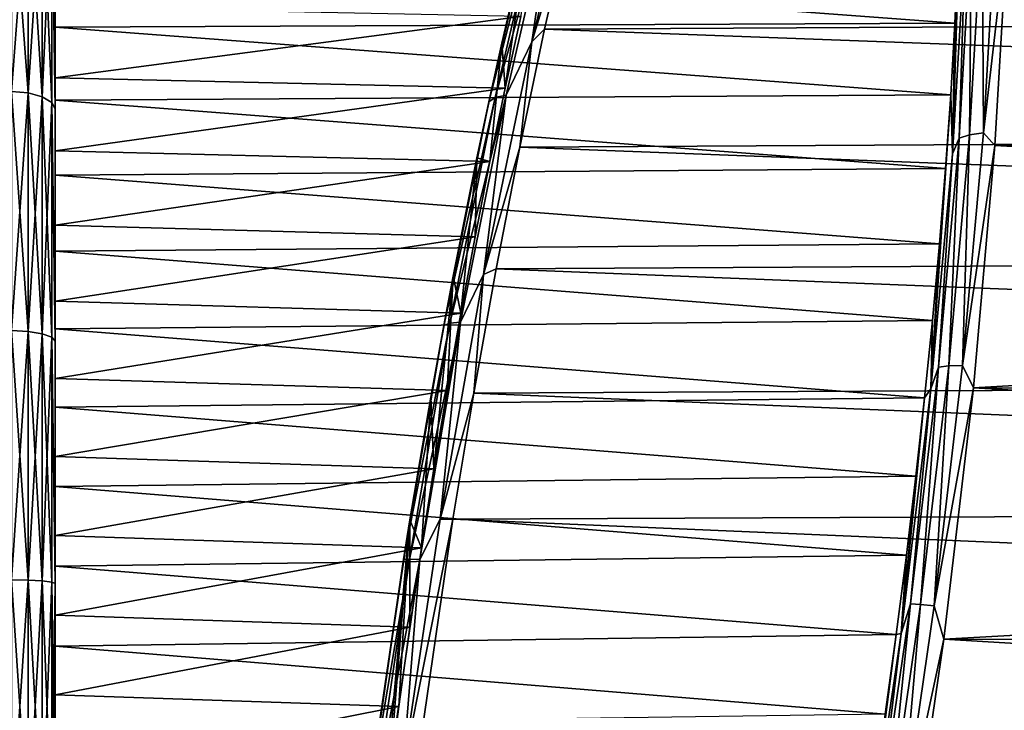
# Model space of a CAD drawing. Header units: metres. Extents: x -40 to 117, y -433 to 89.
# Tile 653 of 656: x 55 to 73, y 0 to 13. Entities that reach past the tile are written whole.
import ezdxf

# ---------------------------------------------------------------- set-up
doc = ezdxf.new("R2010")
doc.units = ezdxf.units.M
doc.layers.add('solid_506114_24501146_01', color=7, linetype='CONTINUOUS')

msp = doc.modelspace()

# ---------------------------------------------------------------- linework, layer by layer
at = {"layer": 'solid_506114_24501146_01'}
for points in [[(64.220222, 12.159219, 77.478294), (64.926399, 14.463408, 76.268562), (65.166374, 16.088367, 75.204018)], [(64.648247, 15.057746, 75.75779), (64.220222, 12.159219, 77.478294), (65.166374, 16.088367, 75.204018)], [(55.005566, 15.281373, 75.389885), (54.700001, 15.314549, 75.440659), (54.700001, 11.247473, 77.641655)], [(55.005566, 11.223106, 26.413895), (54.700001, 11.247473, 26.358347), (54.700001, 15.314549, 28.55934)], [(55.005566, 11.223106, 26.413895), (54.700001, 15.314549, 28.55934), (55.005566, 15.281373, 28.610117)], [(55.005566, 15.281373, 75.389885), (54.700001, 11.247473, 77.641655), (55.005566, 11.223106, 77.586105)], [(55.005566, 15.281373, 28.610117), (55.265465, 15.186512, 28.755314), (55.265465, 11.153438, 26.572723)], [(55.005566, 11.223106, 26.413895), (55.005566, 15.281373, 28.610117), (55.265465, 11.153438, 26.572723)], [(55.005566, 15.281373, 75.389885), (55.005566, 11.223106, 77.586105), (55.265465, 15.186512, 75.24469)], [(55.005566, 11.223106, 77.586105), (55.265465, 11.153438, 77.427277), (55.265465, 15.186512, 75.24469)], [(55.265465, 15.186512, 28.755314), (55.439102, 15.044436, 28.972776), (55.439102, 11.049093, 26.810604)], [(55.265465, 11.153438, 26.572723), (55.265465, 15.186512, 28.755314), (55.439102, 11.049093, 26.810604)], [(55.265465, 15.186512, 75.24469), (55.265465, 11.153438, 77.427277), (55.439102, 15.044436, 75.027222)], [(55.265465, 11.153438, 77.427277), (55.439102, 11.049093, 77.189392), (55.439102, 15.044436, 75.027222)], [(55.439102, 15.044436, 28.972776), (55.5, 14.884315, 29.23387), (55.5, 10.93189, 27.093502)], [(55.439102, 11.049093, 26.810604), (55.439102, 15.044436, 28.972776), (55.5, 10.93189, 27.093502)], [(55.439102, 15.044436, 75.027222), (55.5, 10.931952, 76.906471), (55.5, 14.884372, 74.76609)], [(55.439102, 15.044436, 75.027222), (55.439102, 11.049093, 77.189392), (55.5, 10.931952, 76.906471)], [(63.431744, 11.060767, 77.34964), (63.550388, 11.141137, 77.595985), (64.442909, 14.991689, 75.571533)], [(64.316734, 14.878813, 75.342278), (63.431744, 11.060767, 77.34964), (64.442909, 14.991689, 75.571533)], [(63.550388, 11.141137, 77.595985), (63.75024, 11.183517, 77.794685), (64.648247, 15.057746, 75.75779)], [(64.442909, 14.991689, 75.571533), (63.550388, 11.141137, 77.595985), (64.648247, 15.057746, 75.75779)], [(64.648247, 15.057746, 75.75779), (63.75024, 11.183517, 77.794685), (64.220222, 12.159219, 77.478294)], [(72.064011, 15.021227, 29.539646), (72.152168, 14.129513, 28.272293), (71.912819, 10.108333, 26.307512)], [(72.020393, 13.781557, 28.75625), (72.064011, 15.021227, 29.539646), (71.912819, 10.108333, 26.307512)], [(55.5, 12.793455, 74.816574), (55.5, 14.884372, 74.76609), (55.5, 10.931952, 76.906471)], [(55.5, 12.425724, 28.001207), (55.5, 10.93189, 27.093502), (55.5, 14.884315, 29.23387)], [(55.5, 13.726143, 28.723381), (55.5, 12.425724, 28.001207), (55.5, 14.884315, 29.23387)], [(64.316734, 14.878813, 75.342278), (63.66922, 12.132848, 76.54715), (63.431744, 11.060767, 77.34964)], [(64.316734, 14.878813, 75.342278), (64.142319, 14.152591, 75.456169), (63.66922, 12.132848, 76.54715)], [(64.220222, 12.159219, 77.478294), (64.453888, 12.388574, 77.390907), (64.926399, 14.463408, 76.268562)], [(115.124313, 12.656875, 77.258179), (64.926399, 14.463408, 76.268562), (64.453888, 12.388574, 77.390907)], [(72.226166, 10.458135, 25.937183), (72.458389, 14.434725, 27.906527), (72.479683, 10.489742, 25.810881)], [(72.264008, 14.333627, 28.088774), (72.458389, 14.434725, 27.906527), (72.226166, 10.458135, 25.937183)], [(72.458389, 14.434725, 27.906527), (72.713417, 14.492203, 27.793037), (72.479683, 10.489742, 25.810881)], [(72.479683, 10.489742, 25.810881), (72.713417, 14.492203, 27.793037), (72.932175, 14.401426, 27.702084)], [(72.033859, 10.392551, 26.137022), (72.152168, 14.129513, 28.272293), (72.264008, 14.333627, 28.088774)], [(72.033859, 10.392551, 26.137022), (72.264008, 14.333627, 28.088774), (72.226166, 10.458135, 25.937183)], [(72.479683, 10.489742, 25.810881), (72.932175, 14.401426, 27.702084), (72.69165, 10.258801, 25.683508)], [(72.69165, 10.258801, 25.683508), (72.932175, 14.401426, 27.702084), (111.638756, 10.301098, 25.700039)], [(63.731735, 11.311012, 75.489433), (63.66922, 12.132848, 76.54715), (64.142319, 14.152591, 75.456169)], [(64.018936, 12.623435, 74.899544), (63.731735, 11.311012, 75.489433), (64.142319, 14.152591, 75.456169)], [(72.033859, 10.392551, 26.137022), (71.912819, 10.108333, 26.307512), (72.152168, 14.129513, 28.272293)], [(71.959488, 12.50141, 28.040724), (55.5, 13.726143, 28.723381), (72.020393, 13.781557, 28.75625)], [(71.959488, 12.50141, 28.040724), (55.5, 12.425724, 28.001207), (55.5, 13.726143, 28.723381)], [(71.959488, 12.50141, 28.040724), (72.020393, 13.781557, 28.75625), (71.912819, 10.108333, 26.307512)], [(55.5, 11.496447, 75.411407), (55.5, 12.793455, 74.816574), (55.5, 10.931952, 76.906471)], [(64.018936, 12.623435, 74.899544), (55.5, 12.793455, 74.816574), (55.5, 11.496447, 75.411407)], [(64.018936, 12.623435, 74.899544), (55.5, 11.496447, 75.411407), (63.731735, 11.311012, 75.489433)], [(114.824974, 10.517799, 78.221535), (115.124313, 12.656875, 77.258179), (64.453888, 12.388574, 77.390907)], [(71.881485, 11.185081, 27.395491), (55.5, 12.425724, 28.001207), (71.959488, 12.50141, 28.040724)], [(71.881485, 11.185081, 27.395491), (71.959488, 12.50141, 28.040724), (71.912819, 10.108333, 26.307512)], [(55.5, 12.425724, 28.001207), (55.5, 11.088601, 27.351625), (55.5, 10.93189, 27.093502)], [(71.881485, 11.185081, 27.395491), (55.5, 11.088601, 27.351625), (55.5, 12.425724, 28.001207)], [(114.824974, 10.517799, 78.221535), (64.453888, 12.388574, 77.390907), (63.999371, 10.231087, 78.334778)], [(64.220222, 12.159219, 77.478294), (63.999371, 10.231087, 78.334778), (64.453888, 12.388574, 77.390907)], [(63.452366, 9.965908, 76.00576), (63.214321, 10.033262, 77.463966), (63.66922, 12.132848, 76.54715)], [(63.431744, 11.060767, 77.34964), (63.66922, 12.132848, 76.54715), (63.214321, 10.033262, 77.463966)], [(63.338814, 7.902886, 79.096817), (63.999371, 10.231087, 78.334778), (64.220222, 12.159219, 77.478294)], [(63.75024, 11.183517, 77.794685), (63.338814, 7.902886, 79.096817), (64.220222, 12.159219, 77.478294)], [(63.731735, 11.311012, 75.489433), (63.452366, 9.965908, 76.00576), (63.66922, 12.132848, 76.54715)], [(55.5, 10.163714, 75.935188), (55.5, 11.496447, 75.411407), (55.5, 10.931952, 76.906471)], [(63.731735, 11.311012, 75.489433), (55.5, 11.496447, 75.411407), (55.5, 10.163714, 75.935188)], [(55.005566, 11.223106, 77.586105), (54.700001, 11.247473, 77.641655), (54.700001, 6.873593, 79.143211)], [(55.005566, 6.858704, 24.915592), (54.700001, 6.873593, 24.856792), (54.700001, 11.247473, 26.358347)], [(55.005566, 6.858704, 24.915592), (54.700001, 11.247473, 26.358347), (55.005566, 11.223106, 26.413895)], [(55.005566, 11.223106, 77.586105), (54.700001, 6.873593, 79.143211), (55.005566, 6.858704, 79.084404)], [(55.005566, 11.223106, 26.413895), (55.265465, 11.153438, 26.572723), (55.265465, 6.816127, 25.083721)], [(55.005566, 6.858704, 24.915592), (55.005566, 11.223106, 26.413895), (55.265465, 6.816127, 25.083721)], [(55.005566, 11.223106, 77.586105), (55.005566, 6.858704, 79.084404), (55.265465, 11.153438, 77.427277)], [(63.731735, 11.311012, 75.489433), (55.5, 10.163714, 75.935188), (63.452366, 9.965908, 76.00576)], [(71.786682, 9.837388, 26.822882), (55.5, 11.088601, 27.351625), (71.881485, 11.185081, 27.395491)], [(62.722969, 7.010247, 79.001869), (62.917686, 7.027004, 79.20929), (63.75024, 11.183517, 77.794685)], [(63.550388, 11.141137, 77.595985), (62.722969, 7.010247, 79.001869), (63.75024, 11.183517, 77.794685)], [(63.75024, 11.183517, 77.794685), (62.917686, 7.027004, 79.20929), (63.338814, 7.902886, 79.096817)], [(71.881485, 11.185081, 27.395491), (71.912819, 10.108333, 26.307512), (71.518738, 5.80778, 25.019369)], [(71.786682, 9.837388, 26.822882), (71.881485, 11.185081, 27.395491), (71.518738, 5.80778, 25.019369)], [(55.005566, 6.858704, 79.084404), (55.265465, 6.816127, 78.916275), (55.265465, 11.153438, 77.427277)], [(55.265465, 11.153438, 26.572723), (55.439102, 11.049093, 26.810604), (55.439102, 6.75236, 25.335533)], [(55.265465, 6.816127, 25.083721), (55.265465, 11.153438, 26.572723), (55.439102, 6.75236, 25.335533)], [(55.265465, 11.153438, 77.427277), (55.265465, 6.816127, 78.916275), (55.439102, 11.049093, 77.189392)], [(55.265465, 6.816127, 78.916275), (55.439102, 6.75236, 78.664467), (55.439102, 11.049093, 77.189392)], [(55.439102, 11.049093, 26.810604), (55.5, 10.93189, 27.093502), (55.5, 6.680739, 25.633209)], [(55.439102, 6.75236, 25.335533), (55.439102, 11.049093, 26.810604), (55.5, 6.680739, 25.633209)], [(55.439102, 11.049093, 77.189392), (55.5, 6.680805, 78.366776), (55.5, 10.931952, 76.906471)], [(55.439102, 11.049093, 77.189392), (55.439102, 6.75236, 78.664467), (55.5, 6.680805, 78.366776)], [(55.5, 11.088601, 27.351625), (55.5, 9.720294, 26.777149), (55.5, 10.93189, 27.093502)], [(71.786682, 9.837388, 26.822882), (55.5, 9.720294, 26.777149), (55.5, 11.088601, 27.351625)], [(62.611366, 6.965051, 78.743561), (62.722969, 7.010247, 79.001869), (63.550388, 11.141137, 77.595985)], [(63.431744, 11.060767, 77.34964), (62.611366, 6.965051, 78.743561), (63.550388, 11.141137, 77.595985)], [(63.431744, 11.060767, 77.34964), (62.780674, 7.868758, 78.201195), (62.611366, 6.965051, 78.743561)], [(63.431744, 11.060767, 77.34964), (63.214321, 10.033262, 77.463966), (62.780674, 7.868758, 78.201195)], [(55.5, 5.999753, 77.058502), (55.5, 10.931952, 76.906471), (55.5, 6.680805, 78.366776)], [(55.5, 8.80011, 76.385544), (55.5, 10.163714, 75.935188), (55.5, 10.931952, 76.906471)], [(55.5, 7.411248, 76.760338), (55.5, 8.80011, 76.385544), (55.5, 10.931952, 76.906471)], [(55.5, 5.999753, 77.058502), (55.5, 7.411248, 76.760338), (55.5, 10.931952, 76.906471)], [(55.5, 8.325816, 26.279577), (55.5, 6.680739, 25.633209), (55.5, 10.93189, 27.093502)], [(55.5, 9.720294, 26.777149), (55.5, 8.325816, 26.279577), (55.5, 10.93189, 27.093502)], [(114.486732, 8.290922, 79.008766), (114.824974, 10.517799, 78.221535), (63.999371, 10.231087, 78.334778)], [(71.846809, 6.230404, 24.623486), (72.226166, 10.458135, 25.937183), (72.09787, 6.234692, 24.488689)], [(72.033859, 10.392551, 26.137022), (72.226166, 10.458135, 25.937183), (71.846809, 6.230404, 24.623486)], [(72.09787, 6.234692, 24.488689), (72.479683, 10.489742, 25.810881), (72.69165, 10.258801, 25.683508)], [(72.226166, 10.458135, 25.937183), (72.479683, 10.489742, 25.810881), (72.09787, 6.234692, 24.488689)], [(71.65786, 6.202327, 24.834982), (71.912819, 10.108333, 26.307512), (72.033859, 10.392551, 26.137022)], [(71.65786, 6.202327, 24.834982), (72.033859, 10.392551, 26.137022), (71.846809, 6.230404, 24.623486)], [(72.69165, 10.258801, 25.683508), (111.638756, 10.301098, 25.700039), (111.903519, 8.098397, 24.94035)], [(63.452366, 9.965908, 76.00576), (55.5, 10.163714, 75.935188), (55.5, 8.80011, 76.385544)], [(63.338814, 7.902886, 79.096817), (63.566074, 8.006879, 79.094376), (63.999371, 10.231087, 78.334778)], [(114.486732, 8.290922, 79.008766), (63.999371, 10.231087, 78.334778), (63.566074, 8.006879, 79.094376)], [(71.65786, 6.202327, 24.834982), (71.518738, 5.80778, 25.019369), (71.912819, 10.108333, 26.307512)], [(72.09787, 6.234692, 24.488689), (72.69165, 10.258801, 25.683508), (72.296364, 5.829613, 24.362448)], [(72.296364, 5.829613, 24.362448), (72.69165, 10.258801, 25.683508), (111.903519, 8.098397, 24.94035)], [(63.452366, 9.965908, 76.00576), (55.5, 8.80011, 76.385544), (63.181664, 8.592055, 76.446968)], [(62.920662, 7.194799, 76.811378), (62.780674, 7.868758, 78.201195), (63.214321, 10.033262, 77.463966)], [(63.181664, 8.592055, 76.446968), (62.920662, 7.194799, 76.811378), (63.214321, 10.033262, 77.463966)], [(63.452366, 9.965908, 76.00576), (63.181664, 8.592055, 76.446968), (63.214321, 10.033262, 77.463966)], [(71.675301, 8.461565, 26.324291), (55.5, 9.720294, 26.777149), (71.786682, 9.837388, 26.822882)], [(71.675301, 8.461565, 26.324291), (71.786682, 9.837388, 26.822882), (71.518738, 5.80778, 25.019369)], [(71.675301, 8.461565, 26.324291), (55.5, 8.325816, 26.279577), (55.5, 9.720294, 26.777149)], [(63.181664, 8.592055, 76.446968), (55.5, 8.80011, 76.385544), (55.5, 7.411248, 76.760338)], [(63.181664, 8.592055, 76.446968), (55.5, 7.411248, 76.760338), (62.920662, 7.194799, 76.811378)], [(71.547668, 7.061638, 25.90114), (55.5, 8.325816, 26.279577), (71.675301, 8.461565, 26.324291)], [(55.5, 8.325816, 26.279577), (55.5, 6.908031, 25.859743), (55.5, 6.680739, 25.633209)], [(71.547668, 7.061638, 25.90114), (55.5, 6.908031, 25.859743), (55.5, 8.325816, 26.279577)], [(114.118057, 5.992728, 79.610123), (114.486732, 8.290922, 79.008766), (63.566074, 8.006879, 79.094376)], [(71.547668, 7.061638, 25.90114), (71.675301, 8.461565, 26.324291), (71.518738, 5.80778, 25.019369)], [(114.118057, 5.992728, 79.610123), (63.566074, 8.006879, 79.094376), (63.156834, 5.732134, 79.665436)], [(63.338814, 7.902886, 79.096817), (63.156834, 5.732134, 79.665436), (63.566074, 8.006879, 79.094376)], [(72.296364, 5.829613, 24.362448), (111.903519, 8.098397, 24.94035), (112.214508, 5.822345, 24.360914)], [(62.430389, 4.344221, 77.30632), (62.371296, 5.655612, 78.754684), (62.780674, 7.868758, 78.201195)], [(62.611366, 6.965051, 78.743561), (62.780674, 7.868758, 78.201195), (62.371296, 5.655612, 78.754684)], [(62.670017, 5.7776, 77.098076), (62.430389, 4.344221, 77.30632), (62.780674, 7.868758, 78.201195)], [(62.545261, 3.424631, 80.01181), (63.156834, 5.732134, 79.665436), (63.338814, 7.902886, 79.096817)], [(62.917686, 7.027004, 79.20929), (62.545261, 3.424631, 80.01181), (63.338814, 7.902886, 79.096817)], [(62.920662, 7.194799, 76.811378), (62.670017, 5.7776, 77.098076), (62.780674, 7.868758, 78.201195)], [(62.920662, 7.194799, 76.811378), (55.5, 7.411248, 76.760338), (55.5, 5.999753, 77.058502)], [(62.920662, 7.194799, 76.811378), (55.5, 5.999753, 77.058502), (62.670017, 5.7776, 77.098076)], [(71.404282, 5.643072, 25.555134), (55.5, 6.908031, 25.859743), (71.547668, 7.061638, 25.90114)], [(61.981087, 2.6951, 79.749443), (62.171162, 2.684816, 79.961548), (62.917686, 7.027004, 79.20929)], [(62.722969, 7.010247, 79.001869), (61.981087, 2.6951, 79.749443), (62.917686, 7.027004, 79.20929)], [(62.917686, 7.027004, 79.20929), (62.171162, 2.684816, 79.961548), (62.545261, 3.424631, 80.01181)], [(71.404282, 5.643072, 25.555134), (71.547668, 7.061638, 25.90114), (71.518738, 5.80778, 25.019369)], [(55.005566, 6.858704, 79.084404), (54.700001, 6.873593, 79.143211), (54.700001, 2.312222, 79.904366)], [(55.005566, 2.307213, 24.156084), (54.700001, 2.312222, 24.095634), (54.700001, 6.873593, 24.856792)], [(55.005566, 2.307213, 24.156084), (54.700001, 6.873593, 24.856792), (55.005566, 6.858704, 24.915592)], [(55.005566, 6.858704, 79.084404), (54.700001, 2.312222, 79.904366), (55.005566, 2.307213, 79.843918)], [(55.005566, 6.858704, 24.915592), (55.265465, 6.816127, 25.083721), (55.265465, 2.292891, 24.328928)], [(55.005566, 2.307213, 24.156084), (55.005566, 6.858704, 24.915592), (55.265465, 2.292891, 24.328928)], [(55.005566, 6.858704, 79.084404), (55.005566, 2.307213, 79.843918), (55.265465, 6.816127, 78.916275)], [(55.5, 6.908031, 25.859743), (55.5, 5.470443, 25.518543), (55.5, 6.680739, 25.633209)], [(71.404282, 5.643072, 25.555134), (55.5, 5.470443, 25.518543), (55.5, 6.908031, 25.859743)], [(61.87587, 2.687029, 79.484711), (61.981087, 2.6951, 79.749443), (62.722969, 7.010247, 79.001869)], [(62.611366, 6.965051, 78.743561), (61.87587, 2.687029, 79.484711), (62.722969, 7.010247, 79.001869)], [(62.611366, 6.965051, 78.743561), (61.988903, 3.409722, 79.121803), (61.87587, 2.687029, 79.484711)], [(62.611366, 6.965051, 78.743561), (62.371296, 5.655612, 78.754684), (61.988903, 3.409722, 79.121803)], [(55.005566, 2.307213, 79.843918), (55.265465, 2.292891, 79.671074), (55.265465, 6.816127, 78.916275)], [(55.265465, 6.816127, 25.083721), (55.439102, 6.75236, 25.335533), (55.439102, 2.27144, 24.587801)], [(55.265465, 2.292891, 24.328928), (55.265465, 6.816127, 25.083721), (55.439102, 2.27144, 24.587801)], [(55.265465, 6.816127, 78.916275), (55.265465, 2.292891, 79.671074), (55.439102, 6.75236, 78.664467)], [(55.265465, 2.292891, 79.671074), (55.439102, 2.27144, 79.412201), (55.439102, 6.75236, 78.664467)], [(55.439102, 6.75236, 25.335533), (55.5, 6.680739, 25.633209), (55.5, 2.247313, 24.893005)], [(55.439102, 2.27144, 24.587801), (55.439102, 6.75236, 25.335533), (55.5, 2.247313, 24.893005)], [(55.439102, 6.75236, 78.664467), (55.5, 2.247379, 79.106987), (55.5, 6.680805, 78.366776)], [(55.439102, 6.75236, 78.664467), (55.439102, 2.27144, 79.412201), (55.5, 2.247379, 79.106987)], [(55.5, 6.680805, 78.366776), (55.5, -6.680739, 78.366791), (55.5, -10.93189, 76.906502)], [(55.5, 0.209367, 77.463638), (55.5, 6.680805, 78.366776), (55.5, -10.93189, 76.906502)], [(55.5, 6.680805, 78.366776), (55.5, 2.247379, 79.106987), (55.5, -6.680739, 78.366791)], [(55.5, 4.568408, 77.27906), (55.5, 5.999753, 77.058502), (55.5, 6.680805, 78.366776)], [(55.5, 3.123424, 77.420563), (55.5, 4.568408, 77.27906), (55.5, 6.680805, 78.366776)], [(55.5, 1.670005, 77.482224), (55.5, 3.123424, 77.420563), (55.5, 6.680805, 78.366776)], [(55.5, 0.209367, 77.463638), (55.5, 1.670005, 77.482224), (55.5, 6.680805, 78.366776)], [(55.5, 4.021574, 25.257816), (55.5, 2.247313, 24.893005), (55.5, 6.680739, 25.633209)], [(55.5, 5.470443, 25.518543), (55.5, 4.021574, 25.257816), (55.5, 6.680739, 25.633209)], [(71.146881, 1.872981, 24.211056), (71.518738, 5.80778, 25.019369), (71.65786, 6.202327, 24.834982)], [(71.146881, 1.872981, 24.211056), (71.65786, 6.202327, 24.834982), (71.331291, 1.862663, 23.99402)], [(71.331291, 1.862663, 23.99402), (71.846809, 6.230404, 24.623486), (71.579056, 1.838983, 23.85519)], [(71.65786, 6.202327, 24.834982), (71.846809, 6.230404, 24.623486), (71.331291, 1.862663, 23.99402)], [(71.579056, 1.838983, 23.85519), (72.09787, 6.234692, 24.488689), (72.296364, 5.829613, 24.362448)], [(71.846809, 6.230404, 24.623486), (72.09787, 6.234692, 24.488689), (71.579056, 1.838983, 23.85519)], [(62.670017, 5.7776, 77.098076), (55.5, 5.999753, 77.058502), (55.5, 4.568408, 77.27906)], [(113.729645, 3.642755, 80.017494), (114.118057, 5.992728, 79.610123), (63.156834, 5.732134, 79.665436)], [(62.670017, 5.7776, 77.098076), (55.5, 4.568408, 77.27906), (62.430389, 4.344221, 77.30632)], [(71.404282, 5.643072, 25.555134), (71.518738, 5.80778, 25.019369), (70.978172, 1.33408, 24.448517)], [(71.146881, 1.872981, 24.211056), (70.978172, 1.33408, 24.448517), (71.518738, 5.80778, 25.019369)], [(71.579056, 1.838983, 23.85519), (72.296364, 5.829613, 24.362448), (71.755104, 1.227125, 23.780548)], [(71.755104, 1.227125, 23.780548), (72.296364, 5.829613, 24.362448), (112.563461, 3.489159, 23.97044)], [(72.296364, 5.829613, 24.362448), (112.214508, 5.822345, 24.360914), (112.563461, 3.489159, 23.97044)], [(71.245422, 4.208584, 25.286879), (55.5, 5.470443, 25.518543), (71.404282, 5.643072, 25.555134)], [(62.20274, 2.900331, 77.435242), (61.988903, 3.409722, 79.121803), (62.371296, 5.655612, 78.754684)], [(62.430389, 4.344221, 77.30632), (62.20274, 2.900331, 77.435242), (62.371296, 5.655612, 78.754684)], [(62.545261, 3.424631, 80.01181), (62.77446, 3.423101, 80.045204), (63.156834, 5.732134, 79.665436)], [(113.729645, 3.642755, 80.017494), (63.156834, 5.732134, 79.665436), (62.77446, 3.423101, 80.045204)], [(71.245422, 4.208584, 25.286879), (71.404282, 5.643072, 25.555134), (70.978172, 1.33408, 24.448517)], [(71.245422, 4.208584, 25.286879), (55.5, 4.021574, 25.257816), (55.5, 5.470443, 25.518543)], [(62.430389, 4.344221, 77.30632), (55.5, 4.568408, 77.27906), (55.5, 3.123424, 77.420563)], [(62.430389, 4.344221, 77.30632), (55.5, 3.123424, 77.420563), (62.20274, 2.900331, 77.435242)], [(71.071617, 2.763106, 25.097391), (55.5, 4.021574, 25.257816), (71.245422, 4.208584, 25.286879)], [(71.071617, 2.763106, 25.097391), (71.245422, 4.208584, 25.286879), (70.978172, 1.33408, 24.448517)], [(55.5, 4.021574, 25.257816), (55.5, 2.56569, 25.077723), (55.5, 2.247313, 24.893005)], [(71.071617, 2.763106, 25.097391), (55.5, 2.56569, 25.077723), (55.5, 4.021574, 25.257816)], [(113.332825, 1.26264, 80.225372), (113.729645, 3.642755, 80.017494), (62.77446, 3.423101, 80.045204)], [(61.861256, -1.161374, 80.19133), (62.77446, 3.423101, 80.045204), (62.545261, 3.424631, 80.01181)], [(62.171162, 2.684816, 79.961548), (61.861256, -1.161374, 80.19133), (62.545261, 3.424631, 80.01181)], [(61.861256, -1.161374, 80.19133), (62.099674, -1.233413, 80.226944), (62.77446, 3.423101, 80.045204)], [(113.332825, 1.26264, 80.225372), (62.77446, 3.423101, 80.045204), (62.099674, -1.233413, 80.226944)], [(71.755104, 1.227125, 23.780548), (112.563461, 3.489159, 23.97044), (112.939911, 1.118223, 23.776012)], [(61.423714, -2.900848, 77.154625), (61.314533, -1.117769, 79.293694), (61.988903, 3.409722, 79.121803)], [(61.87587, 2.687029, 79.484711), (61.988903, 3.409722, 79.121803), (61.314533, -1.117769, 79.293694)], [(61.597515, -1.455371, 77.344109), (61.423714, -2.900848, 77.154625), (61.988903, 3.409722, 79.121803)], [(61.785561, -0.004636, 77.454155), (61.597515, -1.455371, 77.344109), (61.988903, 3.409722, 79.121803)], [(61.987598, 1.449414, 77.484589), (61.785561, -0.004636, 77.454155), (61.988903, 3.409722, 79.121803)], [(62.20274, 2.900331, 77.435242), (61.987598, 1.449414, 77.484589), (61.988903, 3.409722, 79.121803)], [(62.20274, 2.900331, 77.435242), (55.5, 3.123424, 77.420563), (55.5, 1.670005, 77.482224)], [(62.20274, 2.900331, 77.435242), (55.5, 1.670005, 77.482224), (61.987598, 1.449414, 77.484589)], [(70.883568, 1.312371, 24.987347), (55.5, 2.56569, 25.077723), (71.071617, 2.763106, 25.097391)], [(70.883568, 1.312371, 24.987347), (71.071617, 2.763106, 25.097391), (70.978172, 1.33408, 24.448517)], [(55.5, 2.56569, 25.077723), (55.5, 1.102883, 24.978046), (55.5, 2.247313, 24.893005)], [(70.883568, 1.312371, 24.987347), (55.5, 1.102883, 24.978046), (55.5, 2.56569, 25.077723)], [(61.24416, -1.670683, 79.547852), (61.343838, -1.700849, 79.813141), (61.981087, 2.6951, 79.749443)], [(61.87587, 2.687029, 79.484711), (61.24416, -1.670683, 79.547852), (61.981087, 2.6951, 79.749443)], [(61.87587, 2.687029, 79.484711), (61.314533, -1.117769, 79.293694), (61.24416, -1.670683, 79.547852)], [(61.981087, 2.6951, 79.749443), (61.343838, -1.700849, 79.813141), (62.171162, 2.684816, 79.961548)], [(61.343838, -1.700849, 79.813141), (61.529873, -1.738986, 80.025635), (62.171162, 2.684816, 79.961548)], [(62.171162, 2.684816, 79.961548), (61.529873, -1.738986, 80.025635), (61.861256, -1.161374, 80.19133)], [(55.005566, 2.307213, 79.843918), (54.700001, 2.312222, 79.904366), (54.700001, -2.312222, 79.904366)], [(55.005566, -2.307213, 24.156084), (54.700001, -2.312222, 24.095634), (54.700001, 2.312222, 24.095634)], [(55.005566, -2.307213, 24.156084), (54.700001, 2.312222, 24.095634), (55.005566, 2.307213, 24.156084)], [(55.005566, 2.307213, 79.843918), (54.700001, -2.312222, 79.904366), (55.005566, -2.307213, 79.843918)], [(55.005566, 2.307213, 24.156084), (55.265465, 2.292891, 24.328928), (55.265465, -2.292891, 24.328928)], [(55.005566, -2.307213, 24.156084), (55.005566, 2.307213, 24.156084), (55.265465, -2.292891, 24.328928)], [(55.005566, 2.307213, 79.843918), (55.005566, -2.307213, 79.843918), (55.265465, 2.292891, 79.671074)], [(55.005566, -2.307213, 79.843918), (55.265465, -2.292891, 79.671074), (55.265465, 2.292891, 79.671074)], [(55.265465, 2.292891, 24.328928), (55.439102, 2.27144, 24.587801), (55.439102, -2.27144, 24.587801)], [(55.265465, -2.292891, 24.328928), (55.265465, 2.292891, 24.328928), (55.439102, -2.27144, 24.587801)], [(55.265465, 2.292891, 79.671074), (55.265465, -2.292891, 79.671074), (55.439102, 2.27144, 79.412201)], [(55.265465, -2.292891, 79.671074), (55.439102, -2.27144, 79.412201), (55.439102, 2.27144, 79.412201)], [(55.439102, 2.27144, 24.587801), (55.5, 2.247313, 24.893005), (55.5, -2.247379, 24.893011)], [(55.439102, -2.27144, 24.587801), (55.439102, 2.27144, 24.587801), (55.5, -2.247379, 24.893011)], [(55.439102, 2.27144, 79.412201), (55.439102, -2.27144, 79.412201), (55.5, 2.247379, 79.106987)], [(55.439102, -2.27144, 79.412201), (55.5, -2.247313, 79.106995), (55.5, 2.247379, 79.106987)], [(55.5, 2.247379, 79.106987), (55.5, -2.247313, 79.106995), (55.5, -6.680739, 78.366791)], [(55.5, 1.102883, 24.978046), (55.5, -2.247379, 24.893011), (55.5, 2.247313, 24.893005)], [(70.515167, -2.484731, 24.2742), (70.978172, 1.33408, 24.448517), (71.146881, 1.872981, 24.211056)], [(70.515167, -2.484731, 24.2742), (71.146881, 1.872981, 24.211056), (70.694046, -2.533286, 24.057714)], [(71.146881, 1.872981, 24.211056), (71.331291, 1.862663, 23.99402), (70.694046, -2.533286, 24.057714)], [(70.694046, -2.533286, 24.057714), (71.331291, 1.862663, 23.99402), (70.937767, -2.584818, 23.919283)], [(71.331291, 1.862663, 23.99402), (71.579056, 1.838983, 23.85519), (70.937767, -2.584818, 23.919283)], [(70.937767, -2.584818, 23.919283), (71.579056, 1.838983, 23.85519), (71.755104, 1.227125, 23.780548)], [(61.987598, 1.449414, 77.484589), (55.5, 1.670005, 77.482224), (55.5, 0.209367, 77.463638)], [(61.987598, 1.449414, 77.484589), (55.5, 0.209367, 77.463638), (61.785561, -0.004636, 77.454155)], [(70.681534, -0.141679, 24.956915), (55.5, 1.102883, 24.978046), (70.883568, 1.312371, 24.987347)], [(112.939919, -1.124498, 80.231483), (113.332825, 1.26264, 80.225372), (62.099674, -1.233413, 80.226944)], [(70.883568, 1.312371, 24.987347), (70.978172, 1.33408, 24.448517), (70.303802, -3.193411, 24.620405)], [(70.515167, -2.484731, 24.2742), (70.303802, -3.193411, 24.620405), (70.978172, 1.33408, 24.448517)], [(70.681534, -0.141679, 24.956915), (70.883568, 1.312371, 24.987347), (70.303802, -3.193411, 24.620405)], [(55.5, 1.102883, 24.978046), (55.5, -0.35902, 24.959236), (55.5, -2.247379, 24.893011)], [(70.681534, -0.141679, 24.956915), (55.5, -0.35902, 24.959236), (55.5, 1.102883, 24.978046)], [(70.937767, -2.584818, 23.919283), (71.755104, 1.227125, 23.780548), (71.080322, -3.429389, 23.96229)], [(71.080322, -3.429389, 23.96229), (71.755104, 1.227125, 23.780548), (113.332825, -1.268915, 23.782118)], [(71.755104, 1.227125, 23.780548), (112.939911, 1.118223, 23.776012), (113.332825, -1.268915, 23.782118)], [(55.5, -1.254227, 77.364136), (55.5, 0.209367, 77.463638), (55.5, -10.93189, 76.906502)], [(61.785561, -0.004636, 77.454155), (55.5, 0.209367, 77.463638), (55.5, -1.254227, 77.364136)], [(61.785561, -0.004636, 77.454155), (55.5, -1.254227, 77.364136), (61.597515, -1.455371, 77.344109)]]:
    msp.add_3dface(points, dxfattribs=at)

doc.saveas('drawing.dxf')
